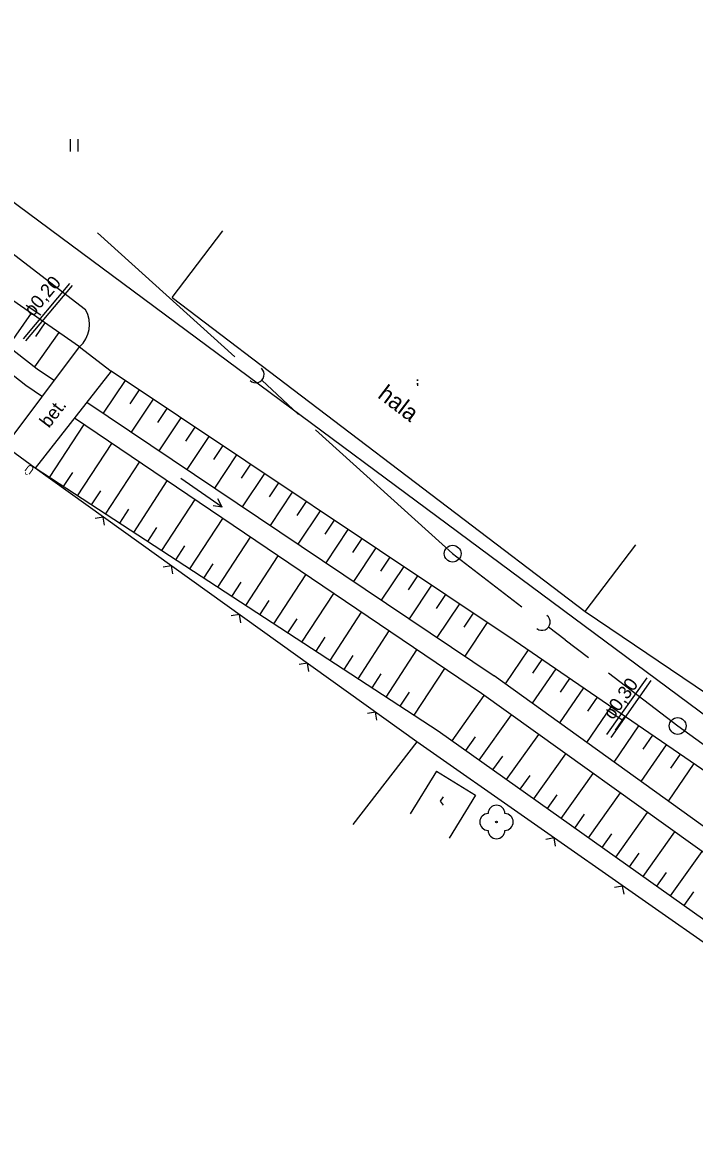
# Model space of a CAD drawing. Extents: x -614582 to -612559, y -1157748 to -1156203.
# Drawn here: x -613628.8 to -613588.7, y -1156971 to -1156904 of the extents above; entities that cross this region are included whole.
import ezdxf

# ---------------------------------------------------------------- set-up
doc = ezdxf.new("R2010")
doc.units = 0
for name, color, linetype in [('Vrstva 10', 7, 'Continuous'), ('Vrstva 12', 7, 'Continuous'), ('Vrstva 13', 7, 'Continuous'), ('Vrstva 4', 7, 'Continuous'), ('Vrstva 48', 7, 'Continuous'), ('Vrstva 5', 7, 'Continuous'), ('Vrstva 7', 7, 'Continuous'), ('Vrstva 8', 7, 'Continuous'), ('Vrstva 9', 7, 'Continuous')]:
    doc.layers.add(name, color=color, linetype=linetype)

# ---------------------------------------------------------------- blocks, each defined once
blk = doc.blocks.new('SC3410')
at = {"layer": 'Vrstva 9'}
for points in [[(15, 0), (-15, 0)], [(15, 0), (10, 2.5)], [(15, 0), (10, -2.5)]]:
    blk.add_lwpolyline(points, dxfattribs=at)
blk = doc.blocks.new('SC3400')
at = {"layer": 'Vrstva 10'}
blk.add_circle((0, 0), 5, dxfattribs=at)
blk = doc.blocks.new('SC3420')
at = {"layer": 'Vrstva 48'}
for points in [[(0, 0), (-12.5, 0)], [(0, 0), (17.5, 0)]]:
    blk.add_lwpolyline(points, dxfattribs=at)
blk.add_arc((-17.5, 0), 5, 270, 90, dxfattribs=at)

msp = doc.modelspace()

# ---------------------------------------------------------------- linework, layer by layer
at = {"layer": 'Vrstva 12'}
for p, q in [((-613628.302, -1156921.319), (-613629.677, -1156923.296)), ((-613627.481, -1156921.89), (-613628.055, -1156922.715)), ((-613626.66, -1156922.461), (-613628.096, -1156924.526)), ((-613622.687, -1156925.338), (-613623.995, -1156927.297)), ((-613621.855, -1156925.893), (-613622.413, -1156926.729)), ((-613621.024, -1156926.449), (-613622.335, -1156928.412)), ((-613620.192, -1156927.004), (-613620.75, -1156927.84)), ((-613619.361, -1156927.56), (-613620.675, -1156929.527)), ((-613625.167, -1156927.97), (-613627.226, -1156931.127)), ((-613618.529, -1156928.115), (-613619.087, -1156928.951)), ((-613617.697, -1156928.671), (-613619.014, -1156930.642)), ((-613623.51, -1156929.09), (-613625.551, -1156932.219)), ((-613616.866, -1156929.226), (-613617.424, -1156930.062)), ((-613621.853, -1156930.211), (-613623.875, -1156933.312)), ((-613616.034, -1156929.782), (-613617.354, -1156931.757)), ((-613615.203, -1156930.337), (-613615.761, -1156931.173)), ((-613625.839, -1156930.831), (-613626.388, -1156931.673)), ((-613614.371, -1156930.893), (-613615.694, -1156932.872)), ((-613620.196, -1156931.331), (-613622.2, -1156934.404)), ((-613613.54, -1156931.448), (-613614.098, -1156932.284)), ((-613624.164, -1156931.924), (-613624.713, -1156932.765)), ((-613612.708, -1156932.004), (-613614.034, -1156933.987)), ((-613622.489, -1156933.016), (-613623.038, -1156933.858)), ((-613618.539, -1156932.451), (-613620.525, -1156935.497)), ((-613611.877, -1156932.559), (-613612.435, -1156933.395)), ((-613616.882, -1156933.572), (-613618.85, -1156936.589)), ((-613611.045, -1156933.115), (-613612.373, -1156935.103)), ((-613610.214, -1156933.67), (-613610.772, -1156934.506)), ((-613620.814, -1156934.109), (-613621.363, -1156934.95)), ((-613609.382, -1156934.226), (-613610.713, -1156936.218)), ((-613615.225, -1156934.692), (-613617.174, -1156937.682)), ((-613608.551, -1156934.781), (-613609.109, -1156935.617)), ((-613619.138, -1156935.201), (-613619.687, -1156936.043)), ((-613607.719, -1156935.337), (-613609.053, -1156937.333)), ((-613617.463, -1156936.293), (-613618.012, -1156937.135)), ((-613613.568, -1156935.812), (-613615.499, -1156938.774)), ((-613606.888, -1156935.892), (-613607.446, -1156936.728)), ((-613611.911, -1156936.933), (-613613.824, -1156939.866)), ((-613606.056, -1156936.448), (-613607.393, -1156938.448)), ((-613605.225, -1156937.003), (-613605.783, -1156937.839)), ((-613615.788, -1156937.386), (-613616.337, -1156938.228)), ((-613604.393, -1156937.559), (-613605.732, -1156939.563)), ((-613610.254, -1156938.053), (-613612.149, -1156940.959)), ((-613603.562, -1156938.114), (-613604.12, -1156938.95)), ((-613614.113, -1156938.478), (-613614.662, -1156939.32)), ((-613602.73, -1156938.67), (-613604.072, -1156940.678)), ((-613612.437, -1156939.571), (-613612.986, -1156940.413)), ((-613608.596, -1156939.173), (-613610.473, -1156942.051)), ((-613601.899, -1156939.225), (-613602.457, -1156940.061)), ((-613606.939, -1156940.294), (-613608.798, -1156943.144)), ((-613601.067, -1156939.781), (-613602.412, -1156941.794)), ((-613610.762, -1156940.663), (-613611.311, -1156941.505)), ((-613609.087, -1156941.756), (-613609.636, -1156942.598)), ((-613605.282, -1156941.414), (-613607.123, -1156944.236)), ((-613598.623, -1156941.428), (-613600.004, -1156943.442)), ((-613597.799, -1156941.993), (-613598.367, -1156942.822)), ((-613607.412, -1156942.848), (-613607.96, -1156943.69)), ((-613603.625, -1156942.534), (-613605.448, -1156945.329)), ((-613596.974, -1156942.559), (-613598.381, -1156944.611)), ((-613596.149, -1156943.124), (-613596.717, -1156943.953)), ((-613595.324, -1156943.689), (-613596.757, -1156945.779)), ((-613605.736, -1156943.941), (-613606.285, -1156944.783)), ((-613601.263, -1156944.137), (-613603.188, -1156946.849)), ((-613594.499, -1156944.255), (-613595.068, -1156945.084)), ((-613593.675, -1156944.82), (-613595.133, -1156946.948)), ((-613599.637, -1156945.301), (-613601.558, -1156948.007)), ((-613592.85, -1156945.386), (-613593.418, -1156946.215)), ((-613598.01, -1156946.466), (-613599.927, -1156949.165)), ((-613592.025, -1156945.951), (-613593.51, -1156948.117)), ((-613601.791, -1156946.609), (-613602.373, -1156947.428)), ((-613590.375, -1156947.082), (-613591.886, -1156949.285)), ((-613591.2, -1156946.517), (-613591.769, -1156947.346)), ((-613600.16, -1156947.767), (-613600.742, -1156948.586)), ((-613596.384, -1156947.63), (-613598.296, -1156950.323)), ((-613589.551, -1156947.648), (-613590.119, -1156948.476)), ((-613588.726, -1156948.213), (-613590.262, -1156950.454)), ((-613598.53, -1156948.924), (-613599.111, -1156949.744)), ((-613594.758, -1156948.794), (-613596.665, -1156951.481)), ((-613596.899, -1156950.082), (-613597.481, -1156950.902)), ((-613593.132, -1156949.959), (-613595.035, -1156952.638)), ((-613591.506, -1156951.123), (-613593.404, -1156953.796)), ((-613595.268, -1156951.24), (-613595.85, -1156952.059)), ((-613593.637, -1156952.398), (-613594.219, -1156953.217)), ((-613589.88, -1156952.287), (-613591.773, -1156954.954)), ((-613592.007, -1156953.556), (-613592.588, -1156954.375)), ((-613588.253, -1156953.452), (-613590.142, -1156956.112)), ((-613590.376, -1156954.713), (-613590.958, -1156955.533)), ((-613588.745, -1156955.871), (-613589.327, -1156956.691))]:
    msp.add_line(p, q, dxfattribs=at)
at = {"layer": 'Vrstva 13'}
for p, q in [((-613628.599, -1156920.83), (-613627.721, -1156921.421)), ((-613593.948, -1156944.988), (-613593.031, -1156945.575))]:
    msp.add_line(p, q, dxfattribs=at)
at = {"layer": 'Vrstva 4'}
for p, q in [((-613647.381, -1156903.956), (-613625.051, -1156921.106)), ((-613583.521, -1156948.716), (-613637.661, -1156908.556)), ((-613625.411, -1156923.336), (-613642.261, -1156911.616)), ((-613642.721, -1156913.156), (-613627.941, -1156924.646)), ((-613628.613, -1156925.64), (-613643.457, -1156914.104)), ((-613619.881, -1156920.376), (-613616.855, -1156916.396)), ((-613628.767, -1156922.842), (-613625.989, -1156919.538)), ((-613628.614, -1156922.971), (-613625.835, -1156919.667)), ((-613619.881, -1156920.376), (-613595.211, -1156939.126)), ((-613629.851, -1156929.266), (-613625.411, -1156923.336)), ((-613625.411, -1156923.336), (-613623.521, -1156924.786)), ((-613623.521, -1156924.786), (-613628.061, -1156930.576)), ((-613627.941, -1156924.646), (-613626.91, -1156925.339)), ((-613599.451, -1156940.866), (-613623.521, -1156924.786)), ((-613627.632, -1156926.303), (-613628.613, -1156925.64)), ((-613624.974, -1156926.639), (-613600.651, -1156942.976)), ((-613601.408, -1156944.033), (-613625.723, -1156927.594)), ((-613604.001, -1156946.266), (-613628.061, -1156930.576)), ((-613595.211, -1156939.126), (-613592.185, -1156935.146)), ((-613595.211, -1156939.126), (-613583.811, -1156946.846)), ((-613566.311, -1156963.586), (-613599.451, -1156940.866)), ((-613568.315, -1156966.251), (-613600.651, -1156942.976)), ((-613593.913, -1156946.48), (-613591.51, -1156943.084)), ((-613593.668, -1156946.653), (-613591.265, -1156943.257)), ((-613569.001, -1156967.236), (-613601.408, -1156944.033)), ((-613588.071, -1156957.576), (-613604.001, -1156946.266)), ((-613605.261, -1156946.906), (-613609.086, -1156951.851)), ((-613604.091, -1156948.666), (-613605.668, -1156951.218)), ((-613604.091, -1156948.666), (-613601.761, -1156950.106)), ((-613601.761, -1156950.106), (-613603.338, -1156952.658))]:
    msp.add_line(p, q, dxfattribs=at)
msp.add_arc((-613626.656, -1156921.991), 1.833, 312.78911, 28.87004, dxfattribs=at)
at = {"layer": 'Vrstva 48'}
for p, q in [((-613616.145, -1156923.922), (-613624.336, -1156916.524)), ((-613603.131, -1156935.676), (-613611.322, -1156928.278)), ((-613603.131, -1156935.676), (-613598.991, -1156938.846)), ((-613593.83, -1156942.797), (-613589.691, -1156945.966)), ((-613589.691, -1156945.966), (-613579.143, -1156953.566))]:
    msp.add_line(p, q, dxfattribs=at)
at = {"layer": 'Vrstva 5'}
for p, q in [((-613628.061, -1156930.576), (-613629.851, -1156929.266)), ((-613605.261, -1156946.906), (-613628.061, -1156930.576)), ((-613591.621, -1156956.476), (-613605.261, -1156946.906)), ((-613570.875, -1156970.961), (-613591.621, -1156956.476))]:
    msp.add_line(p, q, dxfattribs=at)
for points in [[(-613623.915, -1156933.976), (-613623.996, -1156933.488), (-613624.484, -1156933.568)], [(-613619.85, -1156936.887), (-613619.931, -1156936.399), (-613620.419, -1156936.48)], [(-613615.785, -1156939.799), (-613615.866, -1156939.311), (-613616.354, -1156939.391)], [(-613611.72, -1156942.71), (-613611.801, -1156942.222), (-613612.29, -1156942.303)], [(-613607.656, -1156945.622), (-613607.736, -1156945.133), (-613608.225, -1156945.214)], [(-613596.989, -1156953.137), (-613597.075, -1156952.65), (-613597.562, -1156952.735)], [(-613592.896, -1156956.009), (-613592.982, -1156955.522), (-613593.469, -1156955.607)]]:
    msp.add_lwpolyline(points, dxfattribs=at)
at = {"layer": 'Vrstva 7'}
for points in [[(-613625.959, -1156911.66), (-613625.959, -1156910.926)], [(-613625.492, -1156911.66), (-613625.492, -1156910.926)]]:
    msp.add_lwpolyline(points, dxfattribs=at)
msp.add_circle((-613600.513, -1156951.698), 0.05, dxfattribs=at)
for centre, start, end in [((-613600.513, -1156951.198), 0, 180), ((-613601.013, -1156951.698), 90, 270), ((-613600.013, -1156951.698), 270, 90), ((-613600.513, -1156952.198), 180, 0)]:
    msp.add_arc(centre, 0.5, start, end, dxfattribs=at)
at = {"layer": 'Vrstva 8'}
for points in [[(-613605.232, -1156925.283), (-613605.225, -1156925.283), (-613605.225, -1156925.361), (-613605.232, -1156925.361), (-613605.232, -1156925.283)], [(-613605.225, -1156925.578), (-613605.232, -1156925.578), (-613605.232, -1156925.499), (-613605.225, -1156925.499), (-613605.225, -1156925.578), (-613605.232, -1156925.661)], [(-613603.69, -1156950.204), (-613603.881, -1156950.456), (-613603.69, -1156950.704)]]:
    msp.add_lwpolyline(points, dxfattribs=at)

# ---------------------------------------------------------------- block references
at = {"layer": 'Vrstva 48'}
for p, xscale, yscale, rotation in [((-613613.61, -1156926.168), 0.09999999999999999, 0.09999999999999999, -42.96201674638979), ((-613596.411, -1156940.821), 0.1, 0.10000000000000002, -37.43857157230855)]:
    msp.add_blockref('SC3420', p, dxfattribs=dict(at, xscale=xscale, yscale=yscale, rotation=rotation))
at = {"layer": 'Vrstva 48', "xscale": 0.1, "yscale": 0.10000000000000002}
for p in [(-613603.131, -1156935.676), (-613589.691, -1156945.966)]:
    msp.add_blockref('SC3400', p, dxfattribs=at)
at = {"layer": 'Vrstva 9', "xscale": 0.1, "yscale": 0.10000000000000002, "rotation": -34.677701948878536}
msp.add_blockref('SC3410', (-613618.124, -1156932.042), dxfattribs=at)

# ---------------------------------------------------------------- texts
at = {"layer": 'Vrstva 13'}
for s, height, rotation, p in [('o0,20', 0.8, 49.53902, (-613628.205, -1156921.565)), ('hala', 1, 322.75829, (-613607.667, -1156926.322)), ('bet.', 0.8, 52.44717, (-613627.24, -1156928.222)), ('o0,30', 0.8, 54.59214, (-613593.559, -1156945.646))]:
    msp.add_text(s, height=height, rotation=rotation, dxfattribs=at).set_placement(p)
at = {"layer": 'Vrstva 5'}
msp.add_text('Û', height=0.5, rotation=143.80171, dxfattribs=at).set_placement((-613628.061, -1156930.576))

doc.saveas('drawing.dxf')
